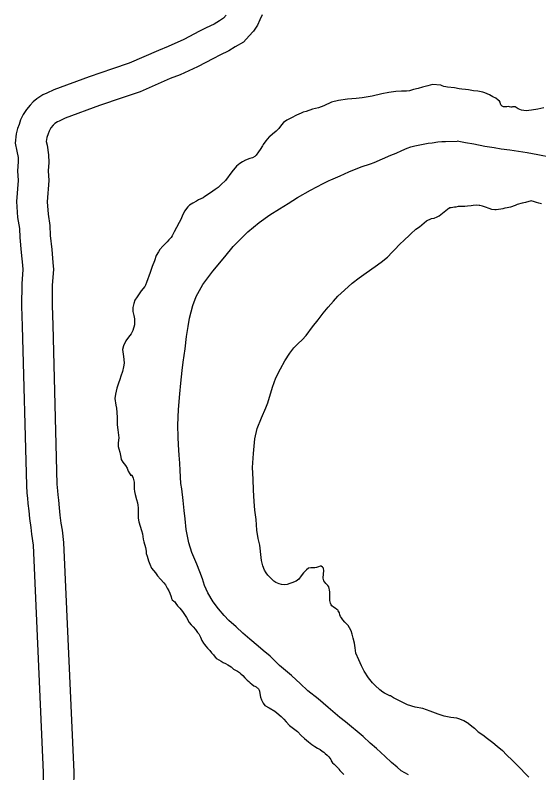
# Model space of a CAD drawing. Extents: x -939622 to -934222, y 1383701 to 1385301.
# Drawn here: x -935772.04 to -935756.64, y 1383947.05 to 1383969.33 of the extents above; entities that cross this region are included whole.
import ezdxf

# ---------------------------------------------------------------- set-up
doc = ezdxf.new("R2010")
doc.units = 0
for name, color, linetype in [('Level 10', 7, 'Continuous'), ('Level 3', 7, 'Continuous'), ('Level 9', 7, 'Continuous')]:
    doc.layers.add(name, color=color, linetype=linetype)

msp = doc.modelspace()

# ---------------------------------------------------------------- linework, layer by layer
at = {"layer": 'Level 10'}
for points in [[(-935765.832, 1383969.323), (-935765.908, 1383969.239), (-935766.034, 1383969.163), (-935766.191, 1383969.067), (-935766.422, 1383968.954), (-935766.622, 1383968.853), (-935767.076, 1383968.613), (-935767.54, 1383968.403), (-935767.822, 1383968.293), (-935768.687, 1383967.914), (-935769.179, 1383967.746), (-935769.858, 1383967.516), (-935770.902, 1383967.128), (-935771.109, 1383967.037), (-935771.228, 1383966.984), (-935771.4, 1383966.868), (-935771.512, 1383966.778), (-935771.597, 1383966.682), (-935771.708, 1383966.554), (-935771.803, 1383966.406), (-935771.884, 1383966.246), (-935771.92, 1383966.115), (-935771.965, 1383965.995), (-935772.004, 1383965.84), (-935772.037, 1383965.564), (-935771.983, 1383965.33), (-935771.953, 1383965.138), (-935771.949, 1383965.016), (-935771.969, 1383964.752), (-935771.949, 1383964.47), (-935771.997, 1383963.846), (-935771.964, 1383963.373), (-935771.914, 1383963.053), (-935771.903, 1383962.786), (-935771.858, 1383962.347), (-935771.826, 1383961.977), (-935771.813, 1383961.846), (-935771.845, 1383961.426), (-935771.854, 1383960.772), (-935771.828, 1383960.178), (-935771.707, 1383955.497), (-935771.695, 1383955.268), (-935771.679, 1383955.123), (-935771.661, 1383954.964), (-935771.638, 1383954.753), (-935771.62, 1383954.525), (-935771.581, 1383954.26), (-935771.552, 1383954.061), (-935771.512, 1383953.744), (-935771.216, 1383947.052), (-935771.223, 1383946.611)], [(-935764.781, 1383969.341), (-935764.846, 1383969.192), (-935764.918, 1383969.035), (-935765.031, 1383968.859), (-935765.172, 1383968.711)], [(-935765.163, 1383968.721), (-935765.329, 1383968.537), (-935765.567, 1383968.394), (-935765.757, 1383968.277), (-935766.021, 1383968.148), (-935766.21, 1383968.053), (-935766.68, 1383967.805), (-935767.191, 1383967.573), (-935767.478, 1383967.462), (-935768.361, 1383967.074), (-935768.889, 1383966.894), (-935769.557, 1383966.668), (-935770.563, 1383966.294), (-935770.746, 1383966.213), (-935770.792, 1383966.193), (-935770.866, 1383966.143), (-935770.888, 1383966.126), (-935770.919, 1383966.091), (-935770.985, 1383966.014), (-935771.021, 1383965.958), (-935771.04, 1383965.92), (-935771.062, 1383965.839), (-935771.104, 1383965.727), (-935771.117, 1383965.675), (-935771.125, 1383965.612), (-935771.099, 1383965.5), (-935771.056, 1383965.225), (-935771.047, 1383964.999), (-935771.067, 1383964.749), (-935771.047, 1383964.468), (-935771.094, 1383963.842), (-935771.069, 1383963.474), (-935771.016, 1383963.142), (-935771.005, 1383962.85), (-935770.962, 1383962.432), (-935770.929, 1383962.058), (-935770.91, 1383961.853), (-935770.946, 1383961.386), (-935770.954, 1383960.786), (-935770.928, 1383960.209), (-935770.808, 1383955.533), (-935770.797, 1383955.341), (-935770.785, 1383955.222), (-935770.766, 1383955.064), (-935770.742, 1383954.837), (-935770.725, 1383954.627), (-935770.69, 1383954.389), (-935770.66, 1383954.182), (-935770.614, 1383953.821), (-935770.316, 1383947.065), (-935770.322, 1383946.633)]]:
    msp.add_lwpolyline(points, dxfattribs=at)
at = {"layer": 'Level 3'}
for points in [[(-935761.48, 1383964.993), (-935760.993, 1383965.212), (-935760.839, 1383965.273), (-935760.67, 1383965.345), (-935760.511, 1383965.417), (-935760.402, 1383965.456), (-935760.287, 1383965.486), (-935759.892, 1383965.562), (-935759.776, 1383965.576), (-935759.611, 1383965.598), (-935759.49, 1383965.612), (-935759.385, 1383965.616), (-935759.042, 1383965.618)], [(-935751.655, 1383964.08), (-935752.245, 1383964.268), (-935752.995, 1383964.457), (-935753.431, 1383964.555), (-935753.83, 1383964.691), (-935754.006, 1383964.735), (-935754.261, 1383964.807), (-935754.6, 1383964.874), (-935754.836, 1383964.92), (-935755.05, 1383964.944), (-935755.307, 1383964.981), (-935756.03, 1383965.108), (-935756.274, 1383965.142), (-935756.677, 1383965.224), (-935756.986, 1383965.282), (-935757.242, 1383965.322), (-935757.493, 1383965.353), (-935757.752, 1383965.387), (-935757.958, 1383965.423), (-935758.233, 1383965.465), (-935758.551, 1383965.532), (-935758.799, 1383965.575), (-935759.042, 1383965.618)], [(-935760.476, 1383946.987), (-935760.688, 1383947.108), (-935760.806, 1383947.214), (-935760.971, 1383947.349), (-935761.161, 1383947.525), (-935761.414, 1383947.765), (-935761.6, 1383947.923), (-935761.812, 1383948.117), (-935762.331, 1383948.542), (-935762.495, 1383948.673), (-935762.832, 1383948.967), (-935763.133, 1383949.226), (-935763.431, 1383949.461), (-935763.656, 1383949.678), (-935763.774, 1383949.785), (-935763.918, 1383949.912), (-935764.265, 1383950.199), (-935764.544, 1383950.474), (-935764.746, 1383950.649), (-935764.898, 1383950.776), (-935765.134, 1383950.977), (-935765.34, 1383951.153), (-935765.545, 1383951.34), (-935765.754, 1383951.524), (-935765.895, 1383951.669), (-935766.062, 1383951.867), (-935766.217, 1383952.075), (-935766.372, 1383952.34), (-935766.471, 1383952.556), (-935766.527, 1383952.752), (-935766.604, 1383952.957), (-935766.697, 1383953.182), (-935766.839, 1383953.522), (-935766.929, 1383953.808), (-935767.007, 1383954.205), (-935767.041, 1383954.52), (-935767.071, 1383954.762), (-935767.098, 1383955.053), (-935767.141, 1383955.401), (-935767.169, 1383955.559), (-935767.189, 1383955.934), (-935767.201, 1383956.151), (-935767.213, 1383956.385), (-935767.234, 1383956.697), (-935767.246, 1383956.919), (-935767.251, 1383957.268), (-935767.236, 1383957.735), (-935767.2, 1383958.194), (-935767.17, 1383958.509), (-935767.131, 1383958.877), (-935767.098, 1383959.125), (-935767.039, 1383959.513), (-935766.996, 1383959.876), (-935766.956, 1383960.169), (-935766.909, 1383960.421), (-935766.812, 1383960.786), (-935766.721, 1383961.058), (-935766.524, 1383961.403), (-935766.23, 1383961.796), (-935765.874, 1383962.223), (-935765.624, 1383962.525), (-935765.445, 1383962.715), (-935765.193, 1383962.957), (-935764.865, 1383963.235), (-935764.552, 1383963.455), (-935764.267, 1383963.632), (-935764.015, 1383963.786), (-935763.742, 1383963.969), (-935763.36, 1383964.179), (-935762.98, 1383964.381), (-935762.803, 1383964.463), (-935762.753, 1383964.483), (-935762.487, 1383964.602), (-935762.224, 1383964.724), (-935761.863, 1383964.864), (-935761.59, 1383964.957), (-935761.48, 1383964.993)]]:
    msp.add_lwpolyline(points, dxfattribs=at)
at = {"layer": 'Level 9'}
for points in [[(-935759.524, 1383967.268), (-935759.771, 1383967.292), (-935759.904, 1383967.253), (-935760.059, 1383967.211), (-935760.193, 1383967.17), (-935760.324, 1383967.138), (-935760.445, 1383967.103), (-935760.535, 1383967.09), (-935760.607, 1383967.093), (-935760.683, 1383967.096), (-935760.845, 1383967.087), (-935761.057, 1383967.054), (-935761.263, 1383967.019), (-935761.542, 1383966.942), (-935761.832, 1383966.894), (-935762.017, 1383966.872), (-935762.266, 1383966.853), (-935762.529, 1383966.822), (-935762.735, 1383966.771), (-935762.965, 1383966.663), (-935763.122, 1383966.6), (-935763.297, 1383966.56), (-935763.481, 1383966.498), (-935763.484, 1383966.498), (-935763.57, 1383966.471), (-935763.626, 1383966.444), (-935763.768, 1383966.384), (-935763.916, 1383966.312), (-935763.992, 1383966.273), (-935764.048, 1383966.244), (-935764.145, 1383966.171), (-935764.211, 1383966.099), (-935764.285, 1383965.997), (-935764.36, 1383965.916), (-935764.471, 1383965.827), (-935764.552, 1383965.757), (-935764.57, 1383965.745), (-935764.619, 1383965.695), (-935764.667, 1383965.633), (-935764.747, 1383965.521), (-935764.77, 1383965.487), (-935764.835, 1383965.382), (-935764.883, 1383965.305), (-935764.954, 1383965.206), (-935764.995, 1383965.171), (-935765.06, 1383965.135), (-935765.137, 1383965.108), (-935765.264, 1383965.061), (-935765.355, 1383965.015), (-935765.432, 1383964.967), (-935765.528, 1383964.888), (-935765.665, 1383964.723), (-935765.851, 1383964.466), (-935765.984, 1383964.346), (-935766.074, 1383964.259), (-935766.162, 1383964.198), (-935766.296, 1383964.102), (-935766.457, 1383963.991), (-935766.51, 1383963.955), (-935766.581, 1383963.923), (-935766.646, 1383963.893), (-935766.71, 1383963.857), (-935766.819, 1383963.799), (-935766.91, 1383963.741), (-935766.962, 1383963.691), (-935767, 1383963.647), (-935767.051, 1383963.573), (-935767.115, 1383963.444), (-935767.162, 1383963.337), (-935767.214, 1383963.226), (-935767.293, 1383963.085), (-935767.363, 1383962.959), (-935767.425, 1383962.842), (-935767.45, 1383962.793), (-935767.519, 1383962.718), (-935767.571, 1383962.664), (-935767.629, 1383962.608), (-935767.695, 1383962.539), (-935767.782, 1383962.436), (-935767.827, 1383962.371), (-935767.889, 1383962.264), (-935767.943, 1383962.105), (-935768.008, 1383961.934), (-935768.064, 1383961.76), (-935768.173, 1383961.467), (-935768.209, 1383961.39), (-935768.229, 1383961.347), (-935768.329, 1383961.217), (-935768.454, 1383961.046), (-935768.516, 1383960.942), (-935768.552, 1383960.853), (-935768.574, 1383960.729), (-935768.575, 1383960.614), (-935768.55, 1383960.492), (-935768.528, 1383960.399), (-935768.53, 1383960.219), (-935768.578, 1383960.054), (-935768.628, 1383959.956), (-935768.702, 1383959.854), (-935768.779, 1383959.748), (-935768.854, 1383959.604)], [(-935756.494, 1383966.599), (-935756.676, 1383966.567), (-935756.858, 1383966.538), (-935757.013, 1383966.516), (-935757.152, 1383966.531), (-935757.204, 1383966.553), (-935757.253, 1383966.577), (-935757.308, 1383966.611), (-935757.333, 1383966.631), (-935757.384, 1383966.635), (-935757.414, 1383966.628), (-935757.438, 1383966.623), (-935757.462, 1383966.625), (-935757.501, 1383966.633), (-935757.537, 1383966.64), (-935757.588, 1383966.635), (-935757.627, 1383966.63), (-935757.681, 1383966.634), (-935757.706, 1383966.642), (-935757.721, 1383966.65), (-935757.733, 1383966.661), (-935757.762, 1383966.687), (-935757.766, 1383966.72), (-935757.783, 1383966.768), (-935757.802, 1383966.797), (-935757.84, 1383966.831), (-935757.908, 1383966.886), (-935757.994, 1383966.93), (-935758.093, 1383966.983), (-935758.23, 1383967.043), (-935758.285, 1383967.064), (-935758.439, 1383967.091), (-935758.56, 1383967.103), (-935758.711, 1383967.136), (-935758.799, 1383967.144), (-935758.907, 1383967.154), (-935758.986, 1383967.163), (-935759.119, 1383967.187), (-935759.33, 1383967.214), (-935759.378, 1383967.218), (-935759.433, 1383967.233), (-935759.488, 1383967.249), (-935759.524, 1383967.268)], [(-935756.562, 1383963.777), (-935756.644, 1383963.801), (-935756.711, 1383963.816), (-935756.775, 1383963.834), (-935756.869, 1383963.866), (-935757.035, 1383963.822), (-935757.133, 1383963.803), (-935757.281, 1383963.757), (-935757.343, 1383963.73), (-935757.476, 1383963.682), (-935757.571, 1383963.663), (-935757.64, 1383963.648), (-935757.699, 1383963.63), (-935757.764, 1383963.618), (-935757.893, 1383963.601), (-935757.935, 1383963.602), (-935758.028, 1383963.616), (-935758.104, 1383963.639), (-935758.208, 1383963.677), (-935758.303, 1383963.712), (-935758.379, 1383963.732), (-935758.394, 1383963.735), (-935758.463, 1383963.741), (-935758.576, 1383963.727), (-935758.633, 1383963.718), (-935758.737, 1383963.707), (-935758.821, 1383963.701), (-935758.932, 1383963.702), (-935759.016, 1383963.701), (-935759.088, 1383963.686), (-935759.123, 1383963.681), (-935759.168, 1383963.676), (-935759.222, 1383963.662), (-935759.239, 1383963.661), (-935759.263, 1383963.657), (-935759.301, 1383963.628), (-935759.331, 1383963.621)], [(-935764.99, 1383956.87), (-935764.927, 1383957.177), (-935764.792, 1383957.486), (-935764.668, 1383957.78), (-935764.611, 1383957.926), (-935764.47, 1383958.393), (-935764.373, 1383958.667), (-935764.242, 1383958.928), (-935764.11, 1383959.162), (-935763.965, 1383959.388), (-935763.845, 1383959.54), (-935763.721, 1383959.674), (-935763.605, 1383959.778), (-935763.487, 1383959.903), (-935763.293, 1383960.167), (-935763.126, 1383960.372), (-935762.981, 1383960.564), (-935762.837, 1383960.736), (-935762.679, 1383960.916), (-935762.549, 1383961.06), (-935762.352, 1383961.245), (-935762.126, 1383961.444), (-935761.927, 1383961.599), (-935761.723, 1383961.752), (-935761.457, 1383961.937), (-935761.281, 1383962.064), (-935761.095, 1383962.213), (-935760.956, 1383962.357), (-935760.864, 1383962.448), (-935760.745, 1383962.573), (-935760.586, 1383962.733), (-935760.467, 1383962.843), (-935760.407, 1383962.899), (-935760.259, 1383963.035), (-935760.153, 1383963.102), (-935759.947, 1383963.276), (-935759.796, 1383963.345), (-935759.724, 1383963.357), (-935759.63, 1383963.397), (-935759.574, 1383963.426), (-935759.331, 1383963.621)], [(-935768.854, 1383959.604), (-935768.877, 1383959.495), (-935768.857, 1383959.294), (-935768.842, 1383959.201), (-935768.834, 1383959.093), (-935768.851, 1383958.987), (-935768.885, 1383958.853), (-935768.93, 1383958.707), (-935768.963, 1383958.615), (-935769, 1383958.502), (-935769.049, 1383958.356), (-935769.084, 1383958.183), (-935769.103, 1383958.053), (-935769.074, 1383957.858), (-935769.059, 1383957.775), (-935769.045, 1383957.646), (-935769.039, 1383957.493), (-935769.035, 1383957.39), (-935769.034, 1383957.282), (-935769.016, 1383957.132), (-935768.992, 1383956.902), (-935768.998, 1383956.826), (-935769.009, 1383956.738), (-935769.008, 1383956.642), (-935768.994, 1383956.57), (-935768.957, 1383956.476), (-935768.933, 1383956.329), (-935768.922, 1383956.266), (-935768.87, 1383956.184), (-935768.797, 1383956.082), (-935768.749, 1383956.002), (-935768.715, 1383955.916), (-935768.671, 1383955.843), (-935768.638, 1383955.79), (-935768.606, 1383955.809), (-935768.572, 1383955.717), (-935768.543, 1383955.592), (-935768.542, 1383955.484), (-935768.539, 1383955.402), (-935768.53, 1383955.319), (-935768.508, 1383955.232), (-935768.473, 1383955.086), (-935768.444, 1383954.985), (-935768.43, 1383954.916), (-935768.418, 1383954.844), (-935768.418, 1383954.781), (-935768.419, 1383954.712), (-935768.42, 1383954.664), (-935768.424, 1383954.612), (-935768.418, 1383954.54), (-935768.398, 1383954.424), (-935768.361, 1383954.305), (-935768.322, 1383954.171), (-935768.298, 1383954.076), (-935768.27, 1383953.917), (-935768.252, 1383953.837), (-935768.21, 1383953.673), (-935768.19, 1383953.568), (-935768.182, 1383953.493), (-935768.157, 1383953.416), (-935768.116, 1383953.282), (-935768.082, 1383953.187), (-935768.027, 1383953.069), (-935767.916, 1383952.932), (-935767.849, 1383952.841), (-935767.767, 1383952.745), (-935767.664, 1383952.635), (-935767.613, 1383952.574), (-935767.565, 1383952.482), (-935767.52, 1383952.403), (-935767.49, 1383952.329), (-935767.455, 1383952.222), (-935767.442, 1383952.177), (-935767.422, 1383952.139), (-935767.369, 1383952.096), (-935767.344, 1383952.076), (-935767.313, 1383952.029), (-935767.268, 1383951.958), (-935767.236, 1383951.926), (-935767.196, 1383951.886), (-935767.155, 1383951.845), (-935767.117, 1383951.796), (-935767.056, 1383951.705), (-935766.996, 1383951.611), (-935766.918, 1383951.469), (-935766.864, 1383951.402), (-935766.802, 1383951.342), (-935766.736, 1383951.263), (-935766.675, 1383951.178), (-935766.64, 1383951.131), (-935766.588, 1383951.034), (-935766.545, 1383950.936), (-935766.5, 1383950.86), (-935766.472, 1383950.825), (-935766.428, 1383950.772), (-935766.38, 1383950.717), (-935766.314, 1383950.642), (-935766.261, 1383950.574), (-935766.207, 1383950.516), (-935766.154, 1383950.449), (-935766.141, 1383950.426)], [(-935758.7, 1383948.491), (-935758.849, 1383948.577), (-935758.962, 1383948.627), (-935759.054, 1383948.653), (-935759.232, 1383948.67), (-935759.426, 1383948.714), (-935759.602, 1383948.776), (-935759.837, 1383948.857), (-935760.053, 1383948.936), (-935760.274, 1383948.975), (-935760.505, 1383949.044), (-935760.757, 1383949.179), (-935760.911, 1383949.257), (-935761.003, 1383949.307), (-935761.024, 1383949.316), (-935761.177, 1383949.391), (-935761.227, 1383949.422), (-935761.319, 1383949.487), (-935761.338, 1383949.508), (-935761.432, 1383949.597), (-935761.529, 1383949.696), (-935761.655, 1383949.844), (-935761.777, 1383950.038), (-935761.855, 1383950.198), (-935761.937, 1383950.369), (-935762.02, 1383950.564), (-935762.047, 1383950.72), (-935762.064, 1383950.858), (-935762.103, 1383951.007), (-935762.126, 1383951.123), (-935762.16, 1383951.221), (-935762.205, 1383951.313), (-935762.253, 1383951.377), (-935762.285, 1383951.418), (-935762.344, 1383951.479), (-935762.407, 1383951.542), (-935762.448, 1383951.601), (-935762.477, 1383951.645), (-935762.494, 1383951.698), (-935762.505, 1383951.749), (-935762.521, 1383951.782), (-935762.541, 1383951.814), (-935762.553, 1383951.829), (-935762.581, 1383951.855), (-935762.634, 1383951.886), (-935762.683, 1383951.914), (-935762.724, 1383951.957), (-935762.743, 1383951.987), (-935762.763, 1383952.034), (-935762.784, 1383952.117), (-935762.791, 1383952.361), (-935762.796, 1383952.43), (-935762.804, 1383952.472), (-935762.818, 1383952.516), (-935762.846, 1383952.551), (-935762.906, 1383952.618), (-935762.963, 1383952.697), (-935762.981, 1383952.775), (-935762.971, 1383952.902), (-935762.968, 1383952.986), (-935762.977, 1383953.061), (-935763.003, 1383953.099), (-935763.043, 1383953.128), (-935763.076, 1383953.12), (-935763.12, 1383953.103), (-935763.177, 1383953.083), (-935763.23, 1383953.075), (-935763.287, 1383953.076), (-935763.348, 1383953.079), (-935763.41, 1383953.068), (-935763.475, 1383953.017), (-935763.564, 1383952.929), (-935763.63, 1383952.836), (-935763.695, 1383952.744), (-935763.78, 1383952.683), (-935763.901, 1383952.639), (-935763.964, 1383952.616), (-935764.044, 1383952.585), (-935764.109, 1383952.58), (-935764.209, 1383952.585), (-935764.276, 1383952.6), (-935764.376, 1383952.644), (-935764.438, 1383952.687), (-935764.479, 1383952.728), (-935764.605, 1383952.864), (-935764.655, 1383952.928), (-935764.703, 1383953.002), (-935764.753, 1383953.135), (-935764.796, 1383953.293), (-935764.808, 1383953.38), (-935764.846, 1383953.74), (-935764.896, 1383953.936), (-935764.936, 1383954.187), (-935764.951, 1383954.5), (-935764.992, 1383954.772), (-935765.014, 1383955.03), (-935765.027, 1383955.358), (-935765.04, 1383955.685), (-935765.065, 1383956.021), (-935765.033, 1383956.435), (-935764.99, 1383956.87)], [(-935766.141, 1383950.426), (-935766.116, 1383950.403), (-935766.116, 1383950.406), (-935766.054, 1383950.372), (-935765.978, 1383950.33), (-935765.925, 1383950.293), (-935765.858, 1383950.262), (-935765.781, 1383950.226), (-935765.689, 1383950.164), (-935765.648, 1383950.129), (-935765.614, 1383950.094), (-935765.558, 1383950.063), (-935765.506, 1383950.032), (-935765.441, 1383949.993), (-935765.404, 1383949.958), (-935765.348, 1383949.906), (-935765.285, 1383949.842), (-935765.216, 1383949.773), (-935765.167, 1383949.73), (-935765.132, 1383949.698), (-935765.076, 1383949.652), (-935765.018, 1383949.609), (-935764.987, 1383949.592), (-935764.953, 1383949.573), (-935764.919, 1383949.544), (-935764.904, 1383949.535), (-935764.882, 1383949.521), (-935764.862, 1383949.48), (-935764.855, 1383949.453), (-935764.84, 1383949.378), (-935764.821, 1383949.274), (-935764.791, 1383949.191), (-935764.751, 1383949.096), (-935764.7, 1383949.029), (-935764.574, 1383948.959), (-935764.399, 1383948.863), (-935764.349, 1383948.811), (-935764.213, 1383948.705), (-935764.144, 1383948.629), (-935764.071, 1383948.545), (-935763.974, 1383948.44), (-935763.853, 1383948.346), (-935763.735, 1383948.26), (-935763.626, 1383948.144), (-935763.532, 1383948.055), (-935763.411, 1383947.957), (-935763.312, 1383947.88), (-935763.231, 1383947.82), (-935763.151, 1383947.772), (-935763.071, 1383947.73), (-935763.01, 1383947.687), (-935762.963, 1383947.65), (-935762.926, 1383947.612), (-935762.87, 1383947.563), (-935762.814, 1383947.514), (-935762.791, 1383947.482), (-935762.762, 1383947.435), (-935762.747, 1383947.417), (-935762.743, 1383947.397), (-935762.708, 1383947.344), (-935762.658, 1383947.298), (-935762.602, 1383947.246), (-935762.564, 1383947.208), (-935762.533, 1383947.179), (-935762.523, 1383947.155), (-935762.494, 1383947.111), (-935762.445, 1383947.071), (-935762.376, 1383947.002)], [(-935758.7, 1383948.491), (-935758.538, 1383948.357), (-935758.426, 1383948.251), (-935758.287, 1383948.16), (-935758.156, 1383948.052), (-935757.998, 1383947.938), (-935757.864, 1383947.83), (-935757.711, 1383947.704), (-935757.595, 1383947.58), (-935757.419, 1383947.407), (-935757.291, 1383947.28), (-935756.933, 1383946.92)]]:
    msp.add_lwpolyline(points, dxfattribs=at)

doc.saveas('drawing.dxf')
